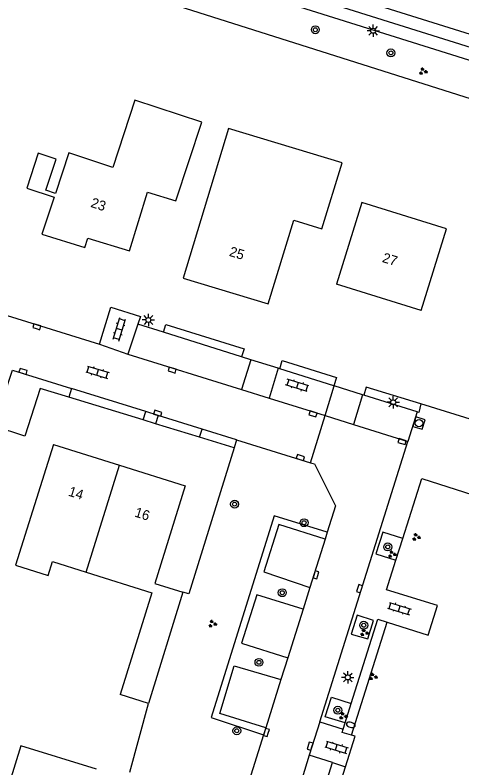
# Model space of a CAD drawing. Extents: x 137999 to 141000, y 397500 to 400501.
# Drawn here: x 138902.9 to 138948.2, y 399854.4 to 399930.6 of the extents above; entities that cross this region are included whole.
import ezdxf

# ---------------------------------------------------------------- set-up
doc = ezdxf.new("R2010")
doc.units = 0
for name, color, linetype in [('gg-afsc-erfafscheiding', 7, 'Continuous'), ('gg-anno-huisnummerreeks BGT', 7, 'Continuous'), ('gg-bbg-gedigitaliseerde bebouwing', 7, 'Continuous'), ('gg-bbg-hoofdgebouw', 7, 'Continuous'), ('gg-bbg-tussenscheiding', 7, 'Continuous'), ('gg-knt-verharding', 7, 'Continuous'), ('gg-knt-verharding nz', 7, 'Continuous'), ('gt-grn-groengrens', 7, 'Continuous'), ('gt-grn-weggrens', 7, 'Continuous'), ('gt-symb-boom', 7, 'Continuous'), ('gt-symb-brandkraan', 7, 'Continuous'), ('gt-symb-groenvak', 7, 'Continuous'), ('gt-symb-klinker verharding', 7, 'Continuous'), ('gt-symb-kolk', 7, 'Continuous'), ('gt-symb-lichtmast', 7, 'Continuous'), ('gt-symb-rioolschacht', 7, 'Continuous')]:
    doc.layers.add(name, color=color, linetype=linetype)

# ---------------------------------------------------------------- blocks, each defined once
blk = doc.blocks.new('gt0-LMAST')
at = {"layer": 'gt-symb-lichtmast'}
for p, q in [((-0.182, 0.173), (-0.447, 0.438)), ((-0.005, 0.246), (-0.005, 0.621)), ((0.172, 0.173), (0.437, 0.438)), ((-0.255, -0.004), (-0.63, -0.004)), ((-0.182, -0.181), (-0.447, -0.446)), ((-0.005, -0.254), (-0.005, -0.629)), ((0.437, -0.446), (0.172, -0.181)), ((0.245, -0.004), (0.62, -0.004))]:
    blk.add_line(p, q, dxfattribs=at)
blk.add_circle((-0.005, -0.004), 0.25, dxfattribs=at)
blk = doc.blocks.new('gt0-KOLK')
at = {"layer": 'gt-symb-kolk'}
blk.add_lwpolyline([(0, 0), (0.375, 0), (0.375, 0.4), (-0.375, 0.4), (-0.375, 0), (0, 0)], dxfattribs=at)
blk = doc.blocks.new('gt0-RS')
at = {"layer": 'gt-symb-rioolschacht'}
blk.add_lwpolyline([(-0.5, -0.5), (0.5, -0.5), (0.5, 0.5), (-0.5, 0.5)], close=True, dxfattribs=at)
blk.add_circle((0, 0), 0.375, dxfattribs=at)
blk = doc.blocks.new('gt0-GRVAK')
at = {"layer": 'gt-symb-groenvak'}
for p, q in [((-0.11, 0.189), (-0.228, 0.24)), ((-0.182, 0.153), (0.088, 0.153)), ((-0.091, 0.211), (-0.156, 0.322)), ((-0.047, 0.214), (-0.047, 0.393)), ((-0.004, 0.211), (0.061, 0.322)), ((0.015, 0.189), (0.133, 0.24)), ((0.262, -0.052), (0.197, 0.059)), ((0.305, -0.049), (0.305, 0.13)), ((0.349, -0.052), (0.414, 0.059)), ((-0.245, -0.228), (-0.363, -0.177)), ((-0.318, -0.264), (-0.047, -0.264)), ((-0.226, -0.206), (-0.291, -0.095)), ((-0.183, -0.203), (-0.183, -0.024)), ((-0.139, -0.206), (-0.074, -0.095)), ((-0.12, -0.228), (-0.002, -0.177)), ((0.243, -0.074), (0.125, -0.023)), ((0.17, -0.11), (0.441, -0.11)), ((0.368, -0.074), (0.486, -0.023))]:
    blk.add_line(p, q, dxfattribs=at)
blk = doc.blocks.new('gt0-BOOM')
at = {"layer": 'gt-symb-boom'}
for radius in [0.4, 0.2]:
    blk.add_circle((0, 0), radius, dxfattribs=at)
blk = doc.blocks.new('gt0-KL1')
at = {"layer": 'gt-symb-klinker verharding'}
for p, q in [((-1.15, 0.3), (1.15, 0.3)), ((-1, -0.3), (-1, 0.3)), ((-0.5, 0.3), (-0.5, 0.45)), ((0, -0.3), (0, 0.3)), ((0.5, 0.3), (0.5, 0.45)), ((1, -0.3), (1, 0.3)), ((-1.15, -0.3), (1.15, -0.3)), ((-0.5, -0.45), (-0.5, -0.3)), ((0.5, -0.45), (0.5, -0.3))]:
    blk.add_line(p, q, dxfattribs=at)
blk = doc.blocks.new('gt0-BR')
at = {"layer": 'gt-symb-brandkraan'}
for centre, radius, start, end in [((-0.244, 0), 0.206, 107.56694, 252.43307), ((0.599, -2.664), 3, 106.89205, 107.56694), ((0, -0.691), 0.938, 73.10799, 106.89205), ((-0.599, -2.664), 3, 72.43309, 73.10799), ((0.244, 0), 0.206, 287.56695, 72.43309), ((0.599, 2.664), 3, 252.43307, 253.10797), ((0, 0.691), 0.938, 253.10797, 286.89206), ((-0.599, 2.664), 3, 286.89206, 287.56695)]:
    blk.add_arc(centre, radius, start, end, dxfattribs=at)

msp = doc.modelspace()

# ---------------------------------------------------------------- linework, layer by layer
at = {"layer": 'gg-afsc-erfafscheiding'}
msp.add_line((138914.58, 399853.964), (138916.45, 399860.93), dxfattribs=at)
msp.add_lwpolyline([(138950.55, 399921.631), (138899.502, 399937.814), (138881.768, 399942.991)], dxfattribs=at)
at = {"layer": 'gg-bbg-gedigitaliseerde bebouwing'}
for points in [[(138934.02, 399908.96), (138936.057, 399915.63), (138924.555, 399919.107), (138919.97, 399903.96)], [(138944.07, 399900.7), (138946.626, 399908.938), (138938.041, 399911.599), (138935.49, 399903.36)], [(138906.83, 399887.13), (138902.991, 399874.922), (138906.288, 399873.884), (138906.724, 399875.271), (138910.16, 399874.19)], [(138910.16, 399874.19), (138916.798, 399872.102), (138913.59, 399861.81)], [(138911.2, 399854.27), (138903.545, 399856.64), (138901.056, 399848.753), (138905.179, 399847.452)]]:
    msp.add_lwpolyline(points, dxfattribs=at)
at = {"layer": 'gg-bbg-hoofdgebouw'}
for p, q in [((138944.07, 399900.7), (138935.49, 399903.36)), ((138906.83, 399887.13), (138913.505, 399885.03)), ((138919.94, 399872.19), (138916.45, 399860.93)), ((138916.45, 399860.93), (138913.59, 399861.81))]:
    msp.add_line(p, q, dxfattribs=at)
for points in [[(138907.046, 399912.538), (138906.075, 399912.858), (138907.11, 399915.996), (138905.298, 399916.594), (138904.133, 399913.063), (138906.889, 399912.154), (138905.65, 399908.4), (138910, 399907.06), (138910.3, 399908.01), (138914.54, 399906.71), (138916.37, 399912.65), (138919.23, 399911.77), (138921.861, 399919.746), (138915.081, 399921.983), (138912.832, 399915.165), (138908.395, 399916.628), (138907.046, 399912.538)], [(138919.97, 399903.96), (138928.57, 399901.36), (138931.16, 399909.83), (138934.02, 399908.96)], [(138913.505, 399885.03), (138920.18, 399882.93), (138917.1, 399873.07), (138919.94, 399872.19)]]:
    msp.add_lwpolyline(points, dxfattribs=at)
at = {"layer": 'gg-bbg-tussenscheiding'}
msp.add_line((138910.16, 399874.19), (138913.505, 399885.03), dxfattribs=at)
at = {"layer": 'gg-knt-verharding'}
for p, q in [((138888.82, 399904.32), (138911.51, 399897.27)), ((138915.39, 399899.29), (138914.362, 399896.266)), ((138917.962, 399898.484), (138915.39, 399899.29)), ((138925.887, 399896.002), (138917.962, 399898.484)), ((138911.51, 399897.27), (138914.362, 399896.266)), ((138914.362, 399896.266), (138925.876, 399892.684)), ((138926.818, 399895.71), (138925.887, 399896.002)), ((138929.601, 399894.838), (138926.818, 399895.71)), ((138929.737, 399894.795), (138929.601, 399894.838)), ((138935.232, 399893.074), (138929.737, 399894.795)), ((138935.271, 399893.062), (138935.232, 399893.074)), ((138938.135, 399892.164), (138935.271, 399893.062)), ((138908.671, 399892.783), (138908.404, 399891.908)), ((138925.876, 399892.684), (138928.661, 399891.817)), ((138938.255, 399892.126), (138938.135, 399892.164)), ((138943.662, 399890.433), (138938.255, 399892.126)), ((138928.661, 399891.817), (138934.335, 399890.052)), ((138958.812, 399886.632), (138944.047, 399891.229)), ((138915.922, 399889.611), (138916.183, 399890.454)), ((138917.427, 399890.068), (138917.171, 399889.229)), ((138934.335, 399890.052), (138937.2, 399889.161)), ((138917.171, 399889.229), (138915.922, 399889.611)), ((138937.2, 399889.161), (138942.725, 399887.442)), ((138921.623, 399887.869), (138921.877, 399888.688)), ((138925.125, 399886.799), (138921.623, 399887.869)), ((138925.371, 399887.605), (138925.125, 399886.799)), ((138925.371, 399887.605), (138932.852, 399885.286)), ((138933.802, 399859.069), (138942.725, 399887.442)), ((138934.563, 399878.253), (138934.344, 399877.556)), ((138941.516, 399875.412), (138942.208, 399877.609)), ((138932.801, 399872.652), (138932.11, 399870.458)), ((138930.562, 399865.54), (138929.87, 399863.34)), ((138936.367, 399858.946), (138936.985, 399860.914)), ((138933.802, 399859.069), (138932.738, 399855.685)), ((138936.172, 399858.327), (138936.367, 399858.946)), ((138928.33, 399858.449), (138928.111, 399857.752)), ((138928.111, 399857.752), (138925.848, 399850.562)), ((138932.738, 399855.685), (138929.148, 399844.272)), ((138931.508, 399843.55), (138935.086, 399854.93)), ((138935.086, 399854.93), (138936.396, 399854.514))]:
    msp.add_line(p, q, dxfattribs=at)
for points in [[(138967.963, 399917.227), (138968.795, 399919.789), (138907.359, 399939.085)], [(138984.197, 399916.337), (138949.16, 399927.271), (138923.834, 399935.228)], [(138911.51, 399897.27), (138912.63, 399901.02), (138915.64, 399900.08), (138915.39, 399899.29)], [(138908.404, 399891.908), (138905.47, 399892.805), (138903.942, 399887.972), (138900.839, 399888.981), (138900.872, 399889.082)], [(138944.047, 399891.229), (138943.83, 399890.38), (138943.662, 399890.433)], [(138925.125, 399886.799), (138920.54, 399872.004), (138919.94, 399872.19)], [(138932.852, 399885.286), (138933.26, 399885.16), (138935.4, 399880.91), (138934.563, 399878.253)], [(138942.208, 399877.609), (138944.12, 399883.678), (138949.293, 399882.036), (138950.291, 399885.195), (138961.224, 399881.741), (138962.403, 399885.559)], [(138934.344, 399877.556), (138929.646, 399879.029), (138928.126, 399874.224), (138932.801, 399872.652)], [(138942.208, 399877.609), (138940.18, 399878.243), (138939.489, 399876.045), (138941.516, 399875.412)], [(138940.617, 399869.143), (138944.78, 399867.825), (138945.704, 399870.833), (138940.569, 399872.408), (138941.516, 399875.412)], [(138932.11, 399870.458), (138927.416, 399871.897), (138925.881, 399867.025), (138930.562, 399865.54)], [(138936.969, 399867.921), (138938.653, 399867.45), (138939.24, 399869.326), (138937.572, 399869.848), (138936.969, 399867.921)], [(138936.985, 399860.914), (138939.664, 399869.445), (138940.617, 399869.143)], [(138928.33, 399858.449), (138923.672, 399859.906), (138925.123, 399864.716), (138929.87, 399863.34)], [(138936.367, 399858.946), (138934.336, 399859.58), (138934.977, 399861.541), (138936.985, 399860.914)], [(138937.024, 399857.7), (138936.062, 399857.976), (138936.172, 399858.327)], [(138936.396, 399854.514), (138937.382, 399857.597), (138937.024, 399857.7)]]:
    msp.add_lwpolyline(points, dxfattribs=at)
at = {"layer": 'gg-knt-verharding nz'}
for p, q in [((138916.183, 399890.454), (138908.671, 399892.783)), ((138917.427, 399890.068), (138916.183, 399890.454)), ((138921.877, 399888.688), (138917.427, 399890.068)), ((138925.371, 399887.605), (138921.877, 399888.688)), ((138934.344, 399877.556), (138932.801, 399872.652)), ((138932.11, 399870.458), (138930.562, 399865.54)), ((138929.87, 399863.34), (138928.33, 399858.449))]:
    msp.add_line(p, q, dxfattribs=at)
for points in [[(138924.206, 399936.442), (138932.038, 399933.988), (138941.475, 399931.019), (138956.671, 399926.249), (138970.006, 399922.128), (138984.56, 399917.553)], [(138901.781, 399891.877), (138902.68, 399894.64), (138908.671, 399892.783)]]:
    msp.add_lwpolyline(points, dxfattribs=at)
at = {"layer": 'gt-grn-groengrens'}
for p, q in [((138915.922, 399889.611), (138908.404, 399891.908)), ((138921.623, 399887.869), (138917.171, 399889.229)), ((138937.024, 399857.7), (138940.617, 399869.143)), ((138932.8, 399843.045), (138936.396, 399854.514))]:
    msp.add_line(p, q, dxfattribs=at)
for points in [[(138917.962, 399898.484), (138918.202, 399899.263), (138926.136, 399896.808), (138925.887, 399896.002)], [(138929.737, 399894.795), (138929.99, 399895.615), (138935.491, 399893.913), (138935.232, 399893.074)], [(138944.047, 399891.229), (138938.508, 399892.943), (138938.255, 399892.126)], [(138934.563, 399878.253), (138929.174, 399879.911), (138922.799, 399859.496), (138928.111, 399857.752)]]:
    msp.add_lwpolyline(points, dxfattribs=at)
at = {"layer": 'gt-grn-weggrens'}
for p, q in [((138926.818, 399895.71), (138925.876, 399892.684)), ((138929.601, 399894.838), (138928.661, 399891.817)), ((138934.335, 399890.052), (138935.271, 399893.062)), ((138938.135, 399892.164), (138937.2, 399889.161)), ((138932.852, 399885.286), (138934.335, 399890.052)), ((138943.662, 399890.433), (138942.725, 399887.442)), ((138933.802, 399859.069), (138936.172, 399858.327)), ((138935.086, 399854.93), (138932.738, 399855.685))]:
    msp.add_line(p, q, dxfattribs=at)

# ---------------------------------------------------------------- block references
at = {"layer": 'gt-symb-boom'}
for p in [(138933.347, 399929.096), (138940.996, 399926.756), (138925.169, 399881.089), (138932.207, 399879.21), (138940.685, 399876.76), (138930, 399872.127), (138938.251, 399868.832), (138927.641, 399865.078), (138935.627, 399860.231), (138925.398, 399858.149)]:
    msp.add_blockref('gt0-BOOM', p, dxfattribs=at)
at = {"layer": 'gt-symb-brandkraan', "rotation": -17.45655813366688}
msp.add_blockref('gt0-BR', (138936.939, 399858.749), dxfattribs=at)
at = {"layer": 'gt-symb-groenvak'}
for p in [(138944.248, 399924.889), (138943.56, 399877.751), (138941.107, 399876.021), (138922.917, 399868.981), (138938.297, 399868.079), (138939.187, 399863.631), (138936.158, 399859.647)]:
    msp.add_blockref('gt0-GRVAK', p, dxfattribs=at)
at = {"layer": 'gt-symb-klinker verharding'}
for p, rotation in [((138913.498, 399898.785), 73.0319952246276), ((138911.294, 399894.435), -16.49622422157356), ((138931.518, 399893.101), 163.01526746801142), ((138941.858, 399870.525), -17.09430559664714), ((138935.487, 399856.474), -17.09430559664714)]:
    msp.add_blockref('gt0-KL1', p, dxfattribs=dict(at, rotation=rotation))
at = {"layer": 'gt-symb-kolk'}
for p, rotation in [((138905.088, 399898.848), -17.22069937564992), ((138903.7, 399894.328), -17.22069937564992), ((138918.791, 399894.469), -17.22069937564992), ((138917.331, 399890.098), -17.22069937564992), ((138933.056, 399890.031), -17.22069937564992), ((138942.07, 399887.226), -17.22069937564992), ((138931.781, 399885.619), -17.220699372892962), ((138933.607, 399873.877), 72.54344186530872), ((138938.017, 399872.473), 72.54344186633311), ((138928.581, 399857.916), 72.54344186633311), ((138933.006, 399856.537), 72.54344186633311)]:
    msp.add_blockref('gt0-KOLK', p, dxfattribs=dict(at, rotation=rotation))
at = {"layer": 'gt-symb-lichtmast'}
for p in [(138939.218, 399929.001), (138916.449, 399899.731), (138941.239, 399891.399), (138936.637, 399863.559)]:
    msp.add_blockref('gt0-LMAST', p, dxfattribs=at)
at = {"layer": 'gt-symb-rioolschacht', "rotation": -17.22069937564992}
msp.add_blockref('gt0-RS', (138943.848, 399889.289), dxfattribs=at)

# ---------------------------------------------------------------- texts
at = {"layer": 'gg-anno-huisnummerreeks BGT'}
for s, rotation, p in [('23', 341.8, (138910.53, 399911.185)), ('25', 343.2, (138924.557, 399906.229)), ('27', 342.8, (138940.054, 399905.609)), ('14', 342.5, (138908.267, 399881.961)), ('16', 342.5, (138914.976, 399879.851))]:
    msp.add_text(s, height=1, rotation=rotation, dxfattribs=at).set_placement(p)

doc.saveas('drawing.dxf')
